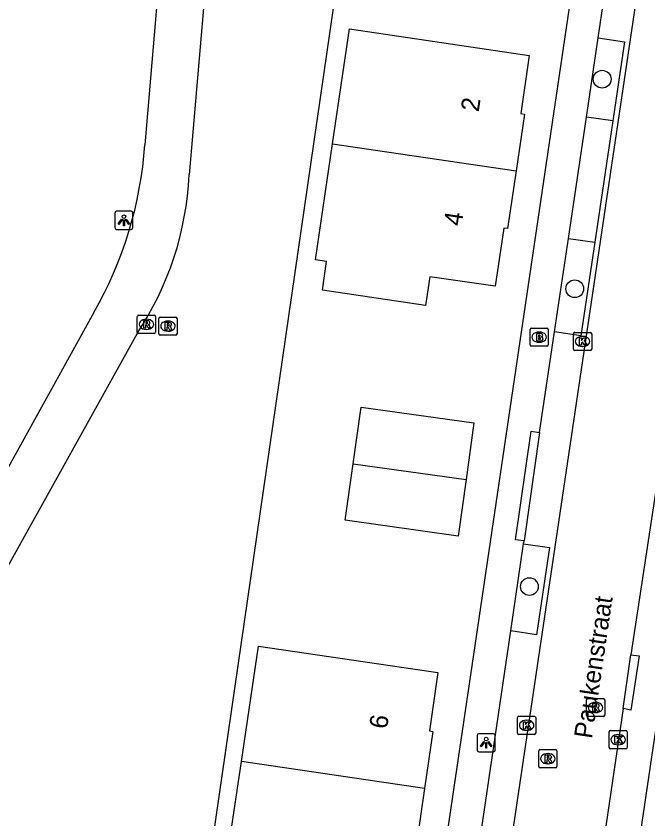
# Model space of a CAD drawing. Extents: x 164150 to 165261, y 382513 to 383432.
# Drawn here: x 164377.35 to 164412.16, y 383126.15 to 383170.36 of the extents above; entities that cross this region are included whole.
import ezdxf

# ---------------------------------------------------------------- set-up
doc = ezdxf.new("R2010")
doc.units = 0
for name, color, linetype in [('IMGEO_Boom', 7, 'Continuous'), ('IMGEO_Brandkraan', 7, 'Continuous'), ('IMGEO_Groenvoorziening', 7, 'Continuous'), ('IMGEO_Kolk', 7, 'Continuous'), ('IMGEO_Lichtpunt', 7, 'Continuous'), ('IMGEO_Openbare_ruimte_label', 7, 'Continuous'), ('IMGEO_Pand', 7, 'Continuous'), ('IMGEO_Pand_nummerreeks', 7, 'Continuous'), ('IMGEO_Parkeervlak_open', 7, 'Continuous'), ('IMGEO_Rijbaan_lokaal_open', 7, 'Continuous'), ('IMGEO_Rioolput', 7, 'Continuous'), ('IMGEO_Voetpad_gesloten', 7, 'Continuous'), ('IMGEO_Voetpad_open', 7, 'Continuous')]:
    doc.layers.add(name, color=color, linetype=linetype)

msp = doc.modelspace()

# ---------------------------------------------------------------- linework, layer by layer
at = {"layer": 'IMGEO_Boom'}
for centre in [(164409.636, 383166.885), (164408.125, 383155.347), (164405.627, 383138.946)]:
    msp.add_circle(centre, 0.489, dxfattribs=at)
at = {"layer": 'IMGEO_Brandkraan'}
for p, q in [((164405.663, 383152.255), (164405.663, 383153.107)), ((164405.738, 383153.181), (164406.59, 383153.181)), ((164406.151, 383152.961), (164406.176, 383152.961)), ((164406.664, 383153.107), (164406.664, 383152.255)), ((164406.59, 383152.181), (164405.738, 383152.181)), ((164406.174, 383152.401), (164406.149, 383152.401))]:
    msp.add_line(p, q, dxfattribs=at)
for points in [[(164405.663, 383152.255), (164405.663, 383153.107)], [(164405.738, 383153.181), (164406.59, 383153.181)], [(164406.664, 383153.107), (164406.664, 383152.255)], [(164406.011, 383152.881), (164406.011, 383152.481), (164406.224, 383152.481)], [(164406.242, 383152.881), (164406.011, 383152.881)], [(164406.19, 383152.8), (164406.136, 383152.8), (164406.136, 383152.724)], [(164406.136, 383152.724), (164406.189, 383152.724)], [(164406.198, 383152.648), (164406.136, 383152.648), (164406.136, 383152.567)], [(164406.136, 383152.567), (164406.198, 383152.567)], [(164406.59, 383152.181), (164405.738, 383152.181)]]:
    msp.add_lwpolyline(points, dxfattribs=at)
for centre, radius, start, end in [((164405.74, 383153.105), 0.0765, 91.552, 178.448), ((164405.74, 383153.105), 0.0765, 91.552, 178.448), ((164406.588, 383153.105), 0.0765, 1.552, 88.448), ((164406.588, 383153.105), 0.0765, 1.552, 88.448), ((164406.191, 383152.762), 0.0379, 267.8285, 90.9355), ((164406.199, 383152.607), 0.0404, 269.8759, 90.5077), ((164406.23, 383152.732), 0.251, 268.6676, 293.5347), ((164406.246, 383152.736), 0.145, 59.4692, 91.5367), ((164406.271, 383152.783), 0.0922, 285.5137, 58.1501), ((164406.276, 383152.591), 0.105, 301.3115, 78.989), ((164405.74, 383152.257), 0.0765, 181.552, 268.448), ((164405.74, 383152.257), 0.0765, 181.552, 268.448), ((164406.588, 383152.257), 0.0765, 271.552, 358.448), ((164406.588, 383152.257), 0.0765, 271.552, 358.448)]:
    msp.add_arc(centre, radius, start, end, dxfattribs=at)
for centre, major_axis, ratio, start_param, end_param in [((164406.15, 383152.681), (-0.387, 0.002), 0.722429, 4.712389, 7.853982), ((164406.175, 383152.681), (-0.39, 0.002), 0.717154, 1.570796, 4.712389)]:
    msp.add_ellipse(centre, major_axis=major_axis, ratio=ratio, start_param=start_param, end_param=end_param, dxfattribs=at)
at = {"layer": 'IMGEO_Groenvoorziening'}
msp.add_lwpolyline([(164399.172, 383200.803), (164378.916, 383061.2)], dxfattribs=at)
at = {"layer": 'IMGEO_Kolk'}
for p, q in [((164408.133, 383152.947), (164408.985, 383152.947)), ((164408.058, 383152.021), (164408.058, 383152.873)), ((164408.546, 383152.727), (164408.571, 383152.727)), ((164409.059, 383152.873), (164409.059, 383152.021)), ((164408.569, 383152.167), (164408.544, 383152.167)), ((164408.985, 383151.947), (164408.133, 383151.947)), ((164404.975, 383130.88), (164404.975, 383131.732)), ((164405.05, 383131.806), (164405.902, 383131.806)), ((164405.976, 383131.732), (164405.976, 383130.88)), ((164405.463, 383131.586), (164405.488, 383131.586)), ((164405.486, 383131.026), (164405.461, 383131.026)), ((164410.014, 383130.092), (164410.014, 383130.944)), ((164410.089, 383131.018), (164410.941, 383131.018)), ((164411.015, 383130.944), (164411.015, 383130.092)), ((164405.902, 383130.806), (164405.05, 383130.806)), ((164410.502, 383130.798), (164410.527, 383130.798)), ((164410.941, 383130.018), (164410.089, 383130.018)), ((164410.525, 383130.238), (164410.5, 383130.238))]:
    msp.add_line(p, q, dxfattribs=at)
for points in [[(164408.133, 383152.947), (164408.985, 383152.947)], [(164408.058, 383152.021), (164408.058, 383152.873)], [(164408.379, 383152.647), (164408.502, 383152.647), (164408.502, 383152.496), (164408.632, 383152.647), (164408.796, 383152.647), (164408.65, 383152.496), (164408.803, 383152.247), (164408.651, 383152.247), (164408.566, 383152.411), (164408.502, 383152.344), (164408.502, 383152.247), (164408.379, 383152.247), (164408.379, 383152.647)], [(164409.059, 383152.873), (164409.059, 383152.021)], [(164408.985, 383151.947), (164408.133, 383151.947)], [(164404.975, 383130.88), (164404.975, 383131.732)], [(164405.05, 383131.806), (164405.902, 383131.806)], [(164405.976, 383131.732), (164405.976, 383130.88)], [(164405.296, 383131.506), (164405.419, 383131.506), (164405.419, 383131.355), (164405.549, 383131.506), (164405.713, 383131.506), (164405.567, 383131.355), (164405.72, 383131.106), (164405.568, 383131.106), (164405.483, 383131.27), (164405.419, 383131.203), (164405.419, 383131.106), (164405.296, 383131.106), (164405.296, 383131.506)], [(164410.014, 383130.092), (164410.014, 383130.944)], [(164410.089, 383131.018), (164410.941, 383131.018)], [(164411.015, 383130.944), (164411.015, 383130.092)], [(164405.902, 383130.806), (164405.05, 383130.806)], [(164410.335, 383130.718), (164410.458, 383130.718), (164410.458, 383130.567), (164410.588, 383130.718), (164410.752, 383130.718), (164410.606, 383130.567), (164410.759, 383130.318), (164410.607, 383130.318), (164410.522, 383130.482), (164410.458, 383130.415), (164410.458, 383130.318), (164410.335, 383130.318), (164410.335, 383130.718)], [(164410.941, 383130.018), (164410.089, 383130.018)]]:
    msp.add_lwpolyline(points, dxfattribs=at)
for centre, start, end in [((164408.135, 383152.871), 91.552, 178.448), ((164408.135, 383152.871), 91.552, 178.448), ((164408.983, 383152.871), 1.552, 88.448), ((164408.983, 383152.871), 1.552, 88.448), ((164408.135, 383152.023), 181.552, 268.448), ((164408.135, 383152.023), 181.552, 268.448), ((164408.983, 383152.023), 271.552, 358.448), ((164408.983, 383152.023), 271.552, 358.448), ((164405.052, 383131.73), 91.552, 178.448), ((164405.052, 383131.73), 91.552, 178.448), ((164405.9, 383131.73), 1.552, 88.448), ((164405.9, 383131.73), 1.552, 88.448), ((164405.052, 383130.882), 181.552, 268.448), ((164405.052, 383130.882), 181.552, 268.448), ((164405.9, 383130.882), 271.552, 358.448), ((164405.9, 383130.882), 271.552, 358.448), ((164410.091, 383130.942), 91.552, 178.448), ((164410.091, 383130.942), 91.552, 178.448), ((164410.939, 383130.942), 1.552, 88.448), ((164410.939, 383130.942), 1.552, 88.448), ((164410.091, 383130.094), 181.552, 268.448), ((164410.091, 383130.094), 181.552, 268.448), ((164410.939, 383130.094), 271.552, 358.448), ((164410.939, 383130.094), 271.552, 358.448)]:
    msp.add_arc(centre, 0.0765, start, end, dxfattribs=at)
for centre, major_axis, ratio, start_param, end_param in [((164408.545, 383152.447), (-0.387, 0.002), 0.722429, 4.712389, 7.853982), ((164408.57, 383152.447), (-0.39, 0.002), 0.717154, 1.570796, 4.712389), ((164405.462, 383131.306), (-0.387, 0.002), 0.722429, 4.712389, 7.853982), ((164405.487, 383131.306), (-0.39, 0.002), 0.717154, 1.570796, 4.712389), ((164410.501, 383130.518), (-0.387, 0.002), 0.722429, 4.712389, 7.853982), ((164410.526, 383130.518), (-0.39, 0.002), 0.717154, 1.570796, 4.712389)]:
    msp.add_ellipse(centre, major_axis=major_axis, ratio=ratio, start_param=start_param, end_param=end_param, dxfattribs=at)
at = {"layer": 'IMGEO_Lichtpunt'}
for p, q in [((164383.696, 383159.613), (164382.888, 383159.613)), ((164383.696, 383159.613), (164382.888, 383159.613)), ((164382.794, 383159.518), (164382.794, 383158.711)), ((164382.794, 383159.518), (164382.794, 383158.711)), ((164383.79, 383158.711), (164383.79, 383159.518)), ((164383.79, 383158.711), (164383.79, 383159.518)), ((164382.888, 383158.617), (164383.696, 383158.617)), ((164382.888, 383158.617), (164383.696, 383158.617)), ((164403.653, 383130.848), (164402.845, 383130.848)), ((164403.653, 383130.848), (164402.845, 383130.848)), ((164402.751, 383130.753), (164402.751, 383129.946)), ((164402.751, 383130.753), (164402.751, 383129.946)), ((164403.747, 383129.946), (164403.747, 383130.753)), ((164403.747, 383129.946), (164403.747, 383130.753)), ((164402.845, 383129.852), (164403.653, 383129.852)), ((164402.845, 383129.852), (164403.653, 383129.852))]:
    msp.add_line(p, q, dxfattribs=at)
for points in [[(164383.168, 383159.182), (164383.207, 383159.154), (164383.019, 383158.892), (164382.981, 383158.919), (164383.168, 383159.182)], [(164383.27, 383159.134), (164383.317, 383159.134), (164383.317, 383158.812), (164383.27, 383158.812), (164383.27, 383159.134)], [(164383.38, 383159.154), (164383.418, 383159.181), (164383.605, 383158.919), (164383.566, 383158.891), (164383.38, 383159.154)], [(164403.125, 383130.417), (164403.164, 383130.389), (164402.976, 383130.127), (164402.938, 383130.154), (164403.125, 383130.417)], [(164403.337, 383130.389), (164403.375, 383130.416), (164403.562, 383130.154), (164403.523, 383130.126), (164403.337, 383130.389)], [(164403.227, 383130.369), (164403.274, 383130.369), (164403.274, 383130.047), (164403.227, 383130.047), (164403.227, 383130.369)]]:
    msp.add_lwpolyline(points, dxfattribs=at)
for centre in [(164383.293, 383159.316), (164403.25, 383130.551)]:
    msp.add_circle(centre, 0.0994, dxfattribs=at)
for centre, start, end in [((164382.888, 383159.518), 90, 180), ((164382.888, 383159.518), 90, 180), ((164383.696, 383159.518), 0, 90), ((164383.696, 383159.518), 0, 90), ((164382.888, 383158.711), 180, 270), ((164382.888, 383158.711), 180, 270), ((164383.696, 383158.711), 270, 0), ((164383.696, 383158.711), 270, 360), ((164402.845, 383130.753), 90, 180), ((164402.845, 383130.753), 90, 180), ((164403.653, 383130.753), 0, 90), ((164403.653, 383130.753), 0, 90), ((164402.845, 383129.946), 180, 270), ((164402.845, 383129.946), 180, 270), ((164403.653, 383129.946), 270, 0), ((164403.653, 383129.946), 270, 360)]:
    msp.add_arc(centre, 0.0946, start, end, dxfattribs=at)
at = {"layer": 'IMGEO_Pand'}
for points in [[(164394.785, 383163.334), (164395.716, 383169.658), (164405.62, 383168.198), (164405.149, 383164.989), (164405.366, 383164.957), (164404.899, 383161.837)], [(164404.899, 383161.837), (164404.424, 383158.661), (164404.215, 383158.689), (164403.736, 383155.485), (164400.139, 383156.004), (164399.912, 383154.433), (164394.224, 383155.276), (164394.454, 383156.85), (164393.845, 383156.947), (164394.785, 383163.334)], [(164394.785, 383163.334), (164404.899, 383161.837)], [(164395.92, 383145.715), (164396.354, 383148.831), (164402.574, 383147.966), (164402.14, 383144.849)], [(164402.14, 383144.849), (164401.706, 383141.732), (164395.486, 383142.598), (164395.92, 383145.715)], [(164395.92, 383145.715), (164402.14, 383144.849)], [(164389.769, 383129.322), (164390.71, 383135.675), (164400.588, 383134.222), (164400.118, 383130.998), (164400.316, 383130.969), (164399.857, 383127.83)], [(164399.857, 383127.83), (164399.393, 383124.656), (164399.195, 383124.677), (164398.714, 383121.478), (164398.096, 383121.561), (164397.858, 383119.986), (164389.212, 383121.247), (164389.447, 383122.822), (164388.822, 383122.926), (164389.769, 383129.322)], [(164399.857, 383127.83), (164389.769, 383129.322)]]:
    msp.add_lwpolyline(points, dxfattribs=at)
at = {"layer": 'IMGEO_Parkeervlak_open'}
for points in [[(164409.418, 383169.155), (164410.869, 383168.941), (164410.223, 383164.589)], [(164410.223, 383164.589), (164408.771, 383164.803)], [(164410.223, 383164.589), (164409.231, 383157.907)], [(164409.231, 383157.907), (164408.467, 383152.763), (164407.013, 383152.977)], [(164407.777, 383158.12), (164409.231, 383157.907)], [(164405.311, 383141.304), (164406.735, 383141.095), (164406.023, 383136.298), (164404.604, 383136.506)]]:
    msp.add_lwpolyline(points, dxfattribs=at)
at = {"layer": 'IMGEO_Rijbaan_lokaal_open'}
for points in [[(164399.188, 383088.217), (164414.335, 383190.242)], [(164412.649, 383144.607), (164411.214, 383135.198)], [(164410.784, 383132.238), (164411.214, 383135.198)], [(164410.784, 383132.238), (164408.896, 383119.401)]]:
    msp.add_lwpolyline(points, dxfattribs=at)
at = {"layer": 'IMGEO_Rioolput'}
for p, q in [((164384.107, 383153.889), (164384.959, 383153.889)), ((164384.032, 383152.963), (164384.032, 383153.815)), ((164384.52, 383153.669), (164384.545, 383153.669)), ((164385.033, 383153.815), (164385.033, 383152.963)), ((164385.218, 383152.864), (164385.218, 383153.716)), ((164385.293, 383153.79), (164386.145, 383153.79)), ((164385.706, 383153.57), (164385.731, 383153.57)), ((164386.219, 383153.716), (164386.219, 383152.864)), ((164384.543, 383153.109), (164384.518, 383153.109)), ((164385.729, 383153.01), (164385.704, 383153.01)), ((164384.959, 383152.889), (164384.107, 383152.889)), ((164386.145, 383152.79), (164385.293, 383152.79)), ((164408.774, 383131.863), (164408.774, 383132.715)), ((164408.849, 383132.789), (164409.701, 383132.789)), ((164409.775, 383132.715), (164409.775, 383131.863)), ((164409.262, 383132.569), (164409.287, 383132.569)), ((164409.701, 383131.789), (164408.849, 383131.789)), ((164409.285, 383132.009), (164409.26, 383132.009)), ((164406.218, 383129.97), (164407.07, 383129.97)), ((164406.143, 383129.044), (164406.143, 383129.896)), ((164406.631, 383129.75), (164406.656, 383129.75)), ((164407.144, 383129.896), (164407.144, 383129.044)), ((164406.654, 383129.19), (164406.629, 383129.19)), ((164407.07, 383128.97), (164406.218, 383128.97))]:
    msp.add_line(p, q, dxfattribs=at)
for points in [[(164384.107, 383153.889), (164384.959, 383153.889)], [(164384.032, 383152.963), (164384.032, 383153.815)], [(164384.621, 383153.587), (164384.369, 383153.589), (164384.369, 383153.189)], [(164384.547, 383153.508), (164384.493, 383153.508), (164384.493, 383153.427)], [(164384.493, 383153.427), (164384.545, 383153.427)], [(164385.033, 383153.815), (164385.033, 383152.963)], [(164385.218, 383152.864), (164385.218, 383153.716)], [(164385.293, 383153.79), (164386.145, 383153.79)], [(164385.807, 383153.488), (164385.555, 383153.49), (164385.555, 383153.09)], [(164385.733, 383153.409), (164385.679, 383153.409), (164385.679, 383153.328)], [(164386.219, 383153.716), (164386.219, 383152.864)], [(164384.369, 383153.189), (164384.493, 383153.189), (164384.493, 383153.351), (164384.504, 383153.351)], [(164384.551, 383153.322), (164384.622, 383153.189), (164384.762, 383153.189), (164384.697, 383153.315)], [(164385.555, 383153.09), (164385.679, 383153.09), (164385.679, 383153.252), (164385.69, 383153.252)], [(164385.679, 383153.328), (164385.731, 383153.328)], [(164385.737, 383153.223), (164385.808, 383153.09), (164385.948, 383153.09), (164385.883, 383153.216)], [(164384.959, 383152.889), (164384.107, 383152.889)], [(164386.145, 383152.79), (164385.293, 383152.79)], [(164408.774, 383131.863), (164408.774, 383132.715)], [(164408.849, 383132.789), (164409.701, 383132.789)], [(164409.775, 383132.715), (164409.775, 383131.863)], [(164409.363, 383132.487), (164409.111, 383132.489), (164409.111, 383132.089)], [(164409.111, 383132.089), (164409.235, 383132.089), (164409.235, 383132.251), (164409.246, 383132.251)], [(164409.289, 383132.408), (164409.235, 383132.408), (164409.235, 383132.327)], [(164409.235, 383132.327), (164409.287, 383132.327)], [(164409.293, 383132.222), (164409.364, 383132.089), (164409.504, 383132.089), (164409.439, 383132.215)], [(164409.701, 383131.789), (164408.849, 383131.789)], [(164406.218, 383129.97), (164407.07, 383129.97)], [(164406.143, 383129.044), (164406.143, 383129.896)], [(164406.732, 383129.668), (164406.48, 383129.67), (164406.48, 383129.27)], [(164406.658, 383129.589), (164406.604, 383129.589), (164406.604, 383129.508)], [(164406.604, 383129.508), (164406.656, 383129.508)], [(164407.144, 383129.896), (164407.144, 383129.044)], [(164406.48, 383129.27), (164406.604, 383129.27), (164406.604, 383129.432), (164406.615, 383129.432)], [(164406.662, 383129.403), (164406.733, 383129.27), (164406.873, 383129.27), (164406.808, 383129.396)], [(164407.07, 383128.97), (164406.218, 383128.97)]]:
    msp.add_lwpolyline(points, dxfattribs=at)
for centre, radius, start, end in [((164384.109, 383153.813), 0.0765, 91.552, 178.448), ((164384.109, 383153.813), 0.0765, 91.552, 178.448), ((164384.957, 383153.813), 0.0765, 1.552, 88.448), ((164384.957, 383153.813), 0.0765, 1.552, 88.448), ((164384.529, 383153.616), 0.19, 274.7715, 282.9687), ((164384.553, 383153.412), 0.0964, 77.0061, 93.1865), ((164384.567, 383153.469), 0.0378, 276.6634, 79.6772), ((164384.62, 383153.477), 0.109, 350.3612, 89.416), ((164384.618, 383153.477), 0.112, 277.5842, 350.9817), ((164385.295, 383153.714), 0.0765, 91.552, 178.448), ((164385.295, 383153.714), 0.0765, 91.552, 178.448), ((164385.739, 383153.313), 0.0964, 77.0061, 93.1865), ((164385.753, 383153.37), 0.0378, 276.6634, 79.6772), ((164385.806, 383153.378), 0.109, 350.3612, 89.416), ((164386.143, 383153.714), 0.0765, 1.552, 88.448), ((164386.143, 383153.714), 0.0765, 1.552, 88.448), ((164384.109, 383152.965), 0.0765, 181.552, 268.448), ((164384.109, 383152.965), 0.0765, 181.552, 268.448), ((164384.503, 383153.298), 0.0533, 26.0293, 88.6989), ((164384.602, 383153.262), 0.108, 29.5134, 73.7905), ((164384.957, 383152.965), 0.0765, 271.552, 358.448), ((164384.957, 383152.965), 0.0765, 271.552, 358.448), ((164385.689, 383153.199), 0.0533, 26.0293, 88.6989), ((164385.715, 383153.517), 0.19, 274.7715, 282.9687), ((164385.804, 383153.378), 0.112, 277.5842, 350.9817), ((164385.788, 383153.163), 0.108, 29.5134, 73.7905), ((164385.295, 383152.866), 0.0765, 181.552, 268.448), ((164385.295, 383152.866), 0.0765, 181.552, 268.448), ((164386.143, 383152.866), 0.0765, 271.552, 358.448), ((164386.143, 383152.866), 0.0765, 271.552, 358.448), ((164408.851, 383132.713), 0.0765, 91.552, 178.448), ((164408.851, 383132.713), 0.0765, 91.552, 178.448), ((164409.699, 383132.713), 0.0765, 1.552, 88.448), ((164409.699, 383132.713), 0.0765, 1.552, 88.448), ((164409.245, 383132.198), 0.0533, 26.0293, 88.6989), ((164409.271, 383132.516), 0.19, 274.7715, 282.9687), ((164409.295, 383132.312), 0.0964, 77.0061, 93.1865), ((164409.309, 383132.369), 0.0378, 276.6634, 79.6772), ((164409.362, 383132.377), 0.109, 350.3612, 89.416), ((164409.36, 383132.377), 0.112, 277.5842, 350.9817), ((164409.344, 383132.162), 0.108, 29.5134, 73.7905), ((164408.851, 383131.865), 0.0765, 181.552, 268.448), ((164408.851, 383131.865), 0.0765, 181.552, 268.448), ((164409.699, 383131.865), 0.0765, 271.552, 358.448), ((164409.699, 383131.865), 0.0765, 271.552, 358.448), ((164406.22, 383129.894), 0.0765, 91.552, 178.448), ((164406.22, 383129.894), 0.0765, 91.552, 178.448), ((164407.068, 383129.894), 0.0765, 1.552, 88.448), ((164407.068, 383129.894), 0.0765, 1.552, 88.448), ((164406.64, 383129.697), 0.19, 274.7715, 282.9687), ((164406.664, 383129.493), 0.0964, 77.0061, 93.1865), ((164406.678, 383129.55), 0.0378, 276.6634, 79.6772), ((164406.731, 383129.558), 0.109, 350.3612, 89.416), ((164406.729, 383129.558), 0.112, 277.5842, 350.9817), ((164406.614, 383129.379), 0.0533, 26.0293, 88.6989), ((164406.713, 383129.343), 0.108, 29.5134, 73.7905), ((164406.22, 383129.046), 0.0765, 181.552, 268.448), ((164406.22, 383129.046), 0.0765, 181.552, 268.448), ((164407.068, 383129.046), 0.0765, 271.552, 358.448), ((164407.068, 383129.046), 0.0765, 271.552, 358.448)]:
    msp.add_arc(centre, radius, start, end, dxfattribs=at)
for centre, major_axis, ratio, start_param, end_param in [((164384.519, 383153.389), (-0.387, 0.002), 0.722429, 4.712389, 7.853982), ((164384.544, 383153.389), (-0.39, 0.002), 0.717154, 1.570796, 4.712389), ((164385.705, 383153.29), (-0.387, 0.002), 0.722429, 4.712389, 7.853982), ((164385.73, 383153.29), (-0.39, 0.002), 0.717154, 1.570796, 4.712389), ((164409.261, 383132.289), (-0.387, 0.002), 0.722429, 4.712389, 7.853982), ((164409.286, 383132.289), (-0.39, 0.002), 0.717154, 1.570796, 4.712389), ((164406.63, 383129.47), (-0.387, 0.002), 0.722429, 4.712389, 7.853982), ((164406.655, 383129.47), (-0.39, 0.002), 0.717154, 1.570796, 4.712389)]:
    msp.add_ellipse(centre, major_axis=major_axis, ratio=ratio, start_param=start_param, end_param=end_param, dxfattribs=at)
at = {"layer": 'IMGEO_Voetpad_gesloten'}
for points in [[(164387.555, 383199.769), (164384.448, 383163.279)], [(164390.119, 383199.218), (164386.886, 383161.611)], [(164381.633, 383154.033), (164370.838, 383134.54)], [(164384.016, 383152.889), (164372.909, 383132.94)]]:
    msp.add_lwpolyline(points, dxfattribs=at)
for centre, radius, start, end in [((164362.968, 383164.767), 21.531, 330.0967, 356.0369), ((164369.768, 383162.41), 17.136, 326.2459, 357.3262)]:
    msp.add_arc(centre, radius, start, end, dxfattribs=at)
at = {"layer": 'IMGEO_Voetpad_open'}
for points in [[(164411.436, 383195.306), (164394.192, 383078.726)], [(164406.275, 383088.345), (164421.942, 383194.231)], [(164409.418, 383169.155), (164410.356, 383175.46)], [(164408.771, 383164.803), (164409.418, 383169.155)], [(164407.777, 383158.12), (164408.771, 383164.803)], [(164407.013, 383152.977), (164407.777, 383158.12)], [(164406.188, 383147.43), (164407.013, 383152.977)], [(164405.335, 383141.471), (164404.861, 383141.53), (164405.728, 383147.497), (164406.188, 383147.43)], [(164406.188, 383147.43), (164405.335, 383141.471)], [(164405.311, 383141.304), (164405.335, 383141.471)], [(164404.604, 383136.506), (164405.311, 383141.304)], [(164402.713, 383123.677), (164404.604, 383136.506)], [(164411.214, 383135.198), (164411.667, 383135.134), (164411.218, 383132.144), (164410.784, 383132.238)]]:
    msp.add_lwpolyline(points, dxfattribs=at)

# ---------------------------------------------------------------- texts
at = {"layer": 'IMGEO_Openbare_ruimte_label'}
msp.add_text('Paukenstraat', height=1, rotation=81.6591, dxfattribs=at).set_placement((164409.07, 383130.541))
at = {"layer": 'IMGEO_Pand_nummerreeks'}
for s, p in [('2', (164402.833, 383165.055)), ('4', (164401.891, 383158.765)), ('6', (164397.783, 383131.074))]:
    msp.add_text(s, height=1, rotation=81.4864, dxfattribs=at).set_placement(p)

doc.saveas('drawing.dxf')
